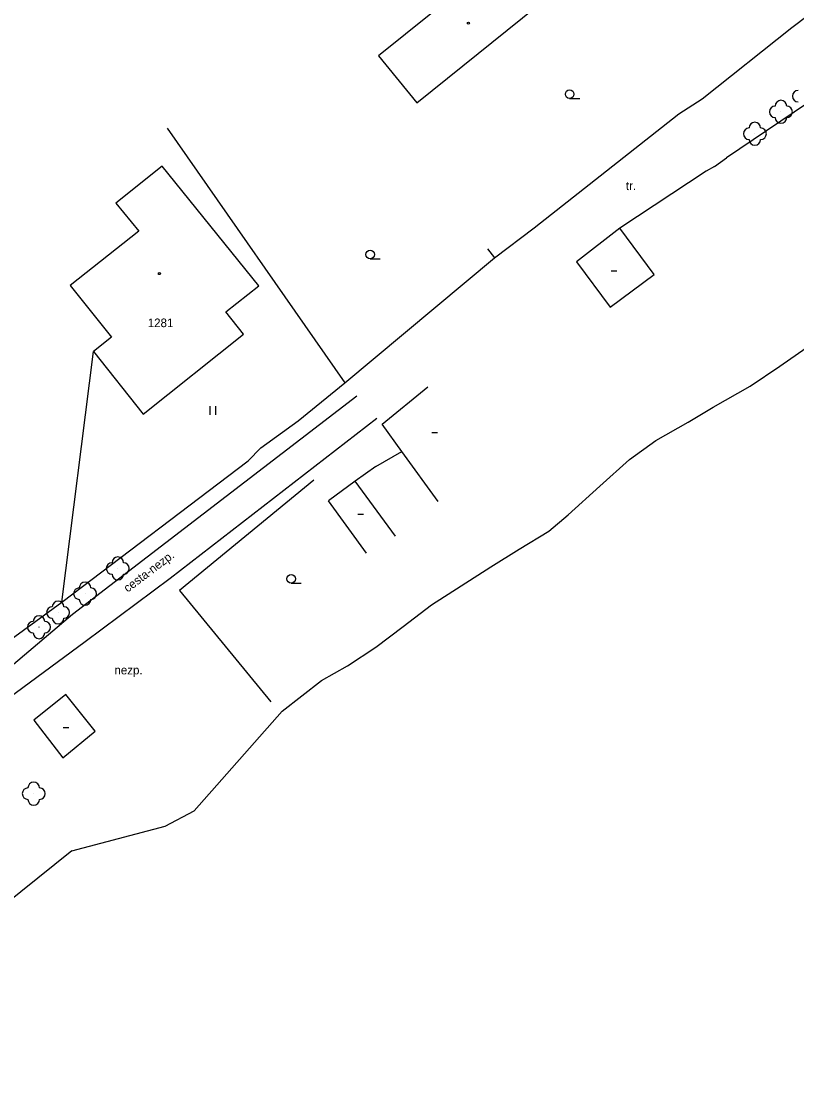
# Model space of a CAD drawing. Extents: x -794191 to -788944, y -1117087 to -1105044.
# Drawn here: x -790948.4 to -790880.9, y -1110571.6 to -1110478.8 of the extents above; entities that cross this region are included whole.
import ezdxf

# ---------------------------------------------------------------- set-up
doc = ezdxf.new("R2010")
doc.units = 0
for name, color, linetype in [('Hranice - ploty_ zdi', 7, 'Continuous'), ('Komunikace', 7, 'Continuous'), ('Pomocné popisy', 7, 'Continuous'), ('Stavební objekty', 7, 'Continuous'), ('Vodstvo', 7, 'Continuous'), ('Zeleň', 7, 'Continuous'), ('Značky druhů budov', 7, 'Continuous'), ('Značky druhů pozemků', 7, 'Continuous'), ('Čísla popisná', 7, 'Continuous')]:
    doc.layers.add(name, color=color, linetype=linetype)

msp = doc.modelspace()

# ---------------------------------------------------------------- linework, layer by layer
at = {"layer": 'Hranice - ploty_ zdi'}
for p, q in [((-790877.62, -1110484.33), (-790886.99, -1110490.69)), ((-790935.71, -1110488.1), (-790920.24, -1110510.28)), ((-790888.03, -1110491.43), (-790888.77, -1110491.84)), ((-790888.03, -1110491.43), (-790886.99, -1110490.69)), ((-790888.77, -1110491.84), (-790896.28, -1110496.82)), ((-790907.2, -1110499.39), (-790903.75, -1110496.79)), ((-790907.81, -1110498.6), (-790907.2, -1110499.39)), ((-790920.24, -1110510.28), (-790907.2, -1110499.39)), ((-790944.88, -1110529.4), (-790942.12, -1110507.54)), ((-790924.29, -1110513.58), (-790920.24, -1110510.28)), ((-790927.53, -1110515.95), (-790924.29, -1110513.58)), ((-790928.66, -1110517.07), (-790927.53, -1110515.95)), ((-790917.54, -1110517.57), (-790915.27, -1110516.25)), ((-790944.88, -1110529.4), (-790928.66, -1110517.07)), ((-790917.54, -1110517.57), (-790919.33, -1110518.84)), ((-790922.94, -1110518.76), (-790934.63, -1110528.38)), ((-790934.63, -1110528.38), (-790926.66, -1110538.06)), ((-790953.75, -1110535.84), (-790944.88, -1110529.4))]:
    msp.add_line(p, q, dxfattribs=at)
msp.add_lwpolyline([(-790903.75, -1110496.79), (-790891.13, -1110486.85), (-790889.1, -1110485.53), (-790881.31, -1110479.32), (-790865.65, -1110467.49)], dxfattribs=at)
at = {"layer": 'Komunikace'}
for points in [[(-790957.76, -1110536.32), (-790953.09, -1110536.9), (-790949.46, -1110535.1), (-790943.94, -1110530.43), (-790919.17, -1110511.41)], [(-790955.94, -1110540.66), (-790952.52, -1110539.92), (-790942.83, -1110532.82), (-790935.43, -1110527.3), (-790917.45, -1110513.35)]]:
    msp.add_lwpolyline(points, dxfattribs=at)
at = {"layer": 'Stavební objekty'}
for p, q in [((-790896.28, -1110496.82), (-790900.05, -1110499.74)), ((-790916.97, -1110513.89), (-790913.01, -1110510.64)), ((-790915.27, -1110516.25), (-790916.97, -1110513.89)), ((-790912.1, -1110520.63), (-790915.27, -1110516.25)), ((-790919.33, -1110518.84), (-790921.66, -1110520.55)), ((-790915.83, -1110523.63), (-790919.33, -1110518.84)), ((-790918.33, -1110525.11), (-790921.66, -1110520.55))]:
    msp.add_line(p, q, dxfattribs=at)
for points in [[(-790905.4, -1110472.2), (-790917.29, -1110481.79), (-790913.97, -1110485.89), (-790902.08, -1110476.3)], [(-790936.14, -1110491.4), (-790940.16, -1110494.63), (-790938.17, -1110497.06), (-790944.14, -1110501.79)], [(-790942.12, -1110507.54), (-790937.78, -1110513), (-790929.06, -1110506.03), (-790930.59, -1110504.11), (-790927.72, -1110501.82), (-790936.14, -1110491.4)], [(-790900.05, -1110499.74), (-790897.12, -1110503.68), (-790893.29, -1110500.84), (-790896.28, -1110496.82)], [(-790944.14, -1110501.79), (-790940.56, -1110506.29), (-790942.12, -1110507.54)], [(-790944.51, -1110537.43), (-790947.32, -1110539.66), (-790944.79, -1110542.94)], [(-790944.79, -1110542.94), (-790941.96, -1110540.64), (-790944.51, -1110537.43)]]:
    msp.add_lwpolyline(points, dxfattribs=at)
at = {"layer": 'Vodstvo'}
msp.add_line((-790922.25, -1110536.22), (-790920.01, -1110534.95), dxfattribs=at)
for points in [[(-790898.02, -1110519.29), (-790895.45, -1110516.97), (-790893.14, -1110515.31), (-790890.34, -1110513.71), (-790888.14, -1110512.41), (-790884.92, -1110510.58), (-790882.36, -1110508.84), (-790880.06, -1110507.24), (-790877.95, -1110505.87), (-790875.81, -1110504.68), (-790871.37, -1110502.45), (-790866.2, -1110500.66)], [(-790902.47, -1110523.2), (-790900.79, -1110521.79), (-790898.02, -1110519.29)], [(-790920.01, -1110534.95), (-790917.54, -1110533.3), (-790915.14, -1110531.52), (-790912.67, -1110529.62), (-790907.51, -1110526.31), (-790905.05, -1110524.78), (-790902.47, -1110523.2)], [(-790944, -1110551.05), (-790935.87, -1110548.9), (-790933.36, -1110547.56), (-790925.69, -1110538.89), (-790922.25, -1110536.22)], [(-790944, -1110551.05), (-790954.26, -1110559.27), (-790962.64, -1110571.6)]]:
    msp.add_lwpolyline(points, dxfattribs=at)
at = {"layer": 'Zeleň'}
for centre in [(-790882.25, -1110486.67), (-790884.52, -1110488.58), (-790940, -1110526.45), (-790942.85, -1110528.65), (-790945.2, -1110530.29), (-790946.86, -1110531.57), (-790947.32, -1110546.07)]:
    msp.add_circle(centre, 0.0005, dxfattribs=at)
for centre, start, end in [((-790880.75, -1110485.31), 89.99999, 269.99999), ((-790882.25, -1110486.17), 0, 179.99999), ((-790882.75, -1110486.67), 89.99999, 269.99999), ((-790881.75, -1110486.67), 270, 89.99999), ((-790884.52, -1110488.08), 0, 179.99999), ((-790882.25, -1110487.17), 179.99999, 359.99999), ((-790885.02, -1110488.58), 89.99999, 269.99999), ((-790884.02, -1110488.58), 270, 89.99999), ((-790884.52, -1110489.08), 179.99999, 359.99999), ((-790940, -1110525.95), 0, 179.99999), ((-790940.5, -1110526.45), 89.99999, 269.99999), ((-790939.5, -1110526.45), 270, 89.99999), ((-790942.85, -1110528.15), 0, 179.99999), ((-790940, -1110526.95), 179.99999, 359.99999), ((-790943.35, -1110528.65), 89.99999, 269.99999), ((-790942.35, -1110528.65), 270, 89.99999), ((-790945.2, -1110529.79), 0, 179.99999), ((-790942.85, -1110529.15), 179.99999, 359.99999), ((-790945.7, -1110530.29), 89.99999, 269.99999), ((-790944.7, -1110530.29), 270, 89.99999), ((-790947.36, -1110531.57), 89.99999, 269.99999), ((-790946.86, -1110531.07), 0, 179.99999), ((-790946.36, -1110531.57), 270, 89.99999), ((-790945.2, -1110530.79), 179.99999, 359.99999), ((-790946.86, -1110532.07), 179.99999, 359.99999), ((-790947.32, -1110545.57), 0, 179.99999), ((-790947.82, -1110546.07), 89.99999, 269.99999), ((-790946.82, -1110546.07), 270, 89.99999), ((-790947.32, -1110546.57), 179.99999, 359.99999)]:
    msp.add_arc(centre, 0.5, start, end, dxfattribs=at)
at = {"layer": 'Značky druhů budov'}
for p, q in [((-790897.03, -1110500.52), (-790896.53, -1110500.52)), ((-790912.66, -1110514.6), (-790912.16, -1110514.6)), ((-790919.09, -1110521.73), (-790918.59, -1110521.73)), ((-790944.76, -1110540.31), (-790944.26, -1110540.31))]:
    msp.add_line(p, q, dxfattribs=at)
for centre in [(-790909.47, -1110478.94), (-790936.38, -1110500.77)]:
    msp.add_circle(centre, 0.0875, dxfattribs=at)
at = {"layer": 'Značky druhů pozemků'}
for p, q in [((-790900.65, -1110485.515), (-790899.775, -1110485.515)), ((-790918.03, -1110499.485), (-790917.155, -1110499.485)), ((-790931.95, -1110513.075), (-790931.95, -1110512.325)), ((-790931.45, -1110513.075), (-790931.45, -1110512.325)), ((-790924.91, -1110527.725), (-790924.035, -1110527.725))]:
    msp.add_line(p, q, dxfattribs=at)
for centre in [(-790900.65, -1110485.14), (-790918.03, -1110499.11), (-790924.91, -1110527.35)]:
    msp.add_circle(centre, 0.375, dxfattribs=at)

# ---------------------------------------------------------------- texts
at = {"layer": 'Pomocné popisy'}
for s, p in [('tr.', (-790895.75, -1110493.49)), ('nezp.', (-790940.29, -1110535.68))]:
    msp.add_text(s, height=0.75, dxfattribs=at).set_placement(p)
msp.add_text('cesta-nezp.', height=0.75, rotation=37.05236, dxfattribs=at).set_placement((-790939.14, -1110528.57))
at = {"layer": 'Čísla popisná'}
msp.add_text('1281', height=0.75, dxfattribs=at).set_placement((-790937.39, -1110505.43))

doc.saveas('drawing.dxf')
